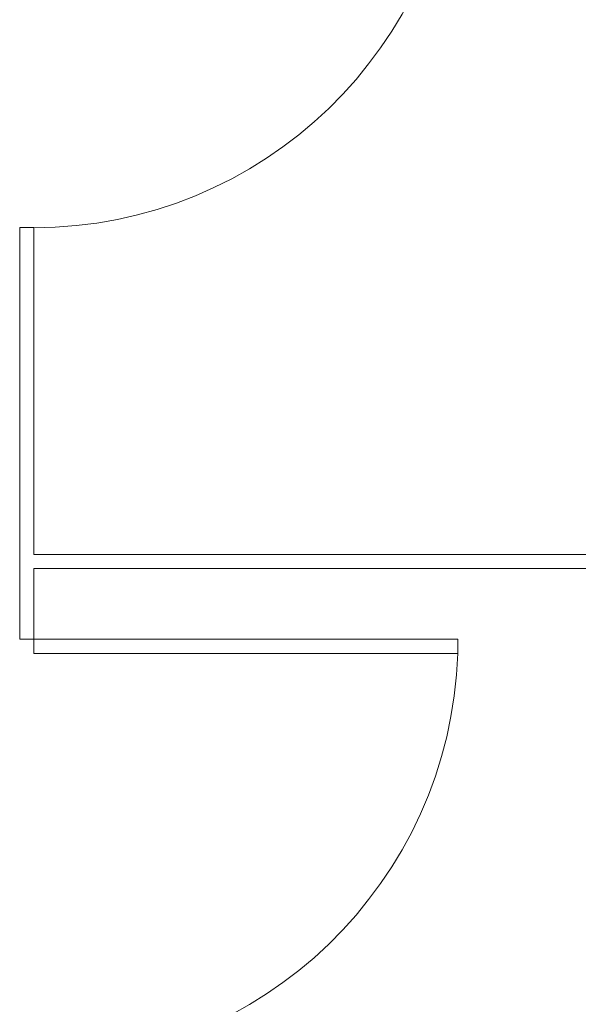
# Model space of a CAD drawing. Header units: millimetres. Extents: x 567 to 934, y -1 to 364.
# Tile 1047 of 1056: x 762.96 to 764.54, y 233.18 to 235.97. Entities that reach past the tile are written whole.
import ezdxf

# ---------------------------------------------------------------- set-up
doc = ezdxf.new("R2010")
doc.units = ezdxf.units.MM
doc.header["$MEASUREMENT"] = 0
doc.layers.add('ARQ FINA', color=8, linetype='Continuous')

msp = doc.modelspace()

# ---------------------------------------------------------------- linework, layer by layer
at = {"layer": 'ARQ FINA', "lineweight": 5}
for p, q in [((762.9564, 234.2157), (762.9564, 235.3815)), ((762.9964, 235.3815), (762.9564, 235.3815)), ((762.9964, 235.3815), (762.9964, 234.4557)), ((762.9964, 234.4557), (765.7964, 234.4557)), ((765.7964, 234.4157), (762.9964, 234.4157)), ((762.9964, 234.4157), (762.9964, 234.2157)), ((762.9564, 234.2157), (762.9964, 234.2157)), ((762.9964, 234.2157), (762.9964, 234.1757)), ((762.9964, 234.2157), (764.1964, 234.2157)), ((764.1964, 234.2157), (764.1964, 234.1757)), ((762.9964, 234.1757), (764.1964, 234.1757))]:
    msp.add_line(p, q, dxfattribs=at)
for centre in [(762.9964, 236.5815), (762.9964, 234.2157)]:
    msp.add_arc(centre, 1.2007, 270, 358.0908, dxfattribs=at)

doc.saveas('drawing.dxf')
